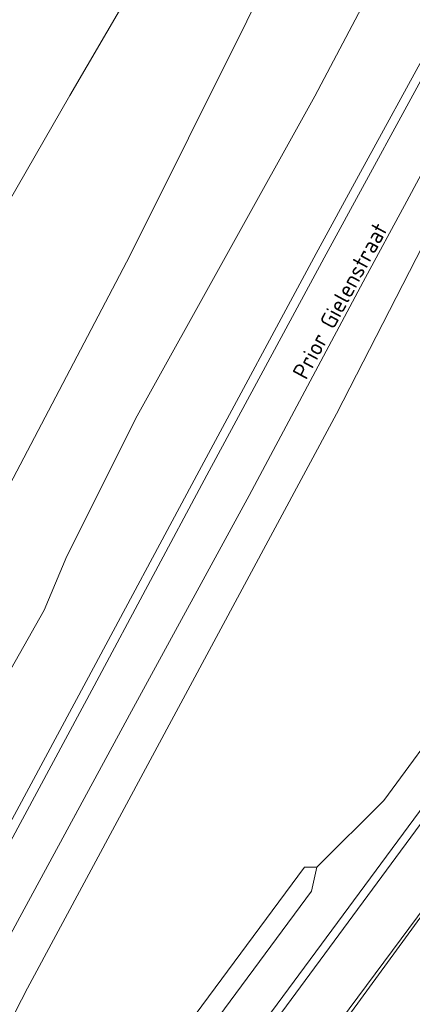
# Model space of a CAD drawing. Extents: x 184422 to 188298, y 343471 to 350189.
# Tile 286 of 513: x 187342 to 187385, y 346673 to 346782. Entities that reach past the tile are written whole.
import ezdxf
from ezdxf.enums import TextEntityAlignment as Align

# ---------------------------------------------------------------- set-up
doc = ezdxf.new("R2010")
doc.units = 0
for name, color, linetype, lineweight in [('B-WA-GR-BEPLANTING_CULTUUR_BOSPLANTSOEN-GV', 252, 'Continuous', 18), ('B-WA-GR-GRAS-GV', 252, 'Continuous', 13), ('B-WA-GR-GROENVOORZIENING-GV', 252, 'Continuous', 18), ('B-WA-OG-TOPOGRAFIE-T18', 252, 'Continuous', 18), ('B-WA-OG-WATER_BEEK-GV', 252, 'Continuous', 18), ('B-WA-OG-WATER_SLOOT-GV', 252, 'Continuous', 18), ('B-WA-VH-VERHARDING_ASFALT-GV', 252, 'Continuous', 18)]:
    doc.layers.add(name, color=color, linetype=linetype, lineweight=lineweight)
doc.styles.add('NLCS-ISO-M1000-T18', font='NLCS-ISO.ttf', dxfattribs={"height": 1.8})

msp = doc.modelspace()

# ---------------------------------------------------------------- linework, layer by layer
at = {"layer": 'B-WA-GR-BEPLANTING_CULTUUR_BOSPLANTSOEN-GV', "flags": 128}
msp.add_lwpolyline([(187374.768, 346688.234), (187382.196, 346695.604), (187397.184, 346715.955), (187412.429, 346734.71), (187431.273, 346762.27), (187398.553, 346779.15), (187397.901, 346779.486), (187396.764, 346776.969), (187376.973, 346738.389), (187342.761, 346674.869), (187327.118, 346644.527), (187310.813, 346616.023), (187298.362, 346591.346), (187280.708, 346558.983), (187293.375, 346577.731), (187296.31, 346581.839), (187342.284, 346646.198), (187373.427, 346688.22)], close=True, dxfattribs=at)
msp.add_lwpolyline([(187374.768, 346688.234), (187382.196, 346695.604), (187397.184, 346715.955), (187412.429, 346734.71), (187431.273, 346762.27), (187398.553, 346779.15), (187397.901, 346779.486), (187396.764, 346776.969), (187376.973, 346738.389), (187342.761, 346674.869), (187327.118, 346644.527), (187310.813, 346616.023), (187298.362, 346591.346), (187280.708, 346558.983), (187293.375, 346577.731), (187296.31, 346581.839), (187342.284, 346646.198), (187373.427, 346688.22)], close=True, dxfattribs=at)
msp.add_lwpolyline([(187374.768, 346688.234), (187382.196, 346695.604), (187397.184, 346715.955), (187412.429, 346734.71), (187431.273, 346762.27), (187398.553, 346779.15), (187397.901, 346779.486), (187396.764, 346776.969), (187376.973, 346738.389), (187342.761, 346674.869), (187327.118, 346644.527), (187310.813, 346616.023), (187298.362, 346591.346), (187280.708, 346558.983), (187293.375, 346577.731), (187296.31, 346581.839), (187342.284, 346646.198), (187373.427, 346688.22)], close=True, dxfattribs=at)
for points in [[(187348.162, 346641.324), (187401.514, 346713.717), (187405.927, 346719.909), (187406.508, 346720.725), (187407.09, 346721.541), (187407.671, 346722.356), (187434.813, 346760.444), (187407.377, 346723.17), (187407.08, 346722.766), (187406.782, 346722.362), (187406.485, 346721.958), (187406.188, 346721.555), (187405.891, 346721.151), (187405.593, 346720.747), (187404.999, 346719.939), (187400.623, 346713.994), (187347.44, 346642.052)], [(187347.44, 346642.052), (187400.623, 346713.994), (187404.999, 346719.939), (187405.593, 346720.747), (187405.891, 346721.151), (187406.188, 346721.555), (187406.485, 346721.958), (187406.782, 346722.362), (187407.08, 346722.766), (187407.377, 346723.17), (187434.813, 346760.444), (187407.671, 346722.356), (187407.09, 346721.541), (187406.508, 346720.725), (187405.927, 346719.909), (187401.514, 346713.717), (187348.162, 346641.324)], [(187348.162, 346641.324), (187401.514, 346713.717), (187405.927, 346719.909), (187406.508, 346720.725), (187407.09, 346721.541), (187407.671, 346722.356), (187434.813, 346760.444), (187407.377, 346723.17), (187407.08, 346722.766), (187406.782, 346722.362), (187406.485, 346721.958), (187406.188, 346721.555), (187405.891, 346721.151), (187405.593, 346720.747), (187404.999, 346719.939), (187400.623, 346713.994), (187347.44, 346642.052)], [(187347.44, 346642.052), (187400.623, 346713.994), (187404.999, 346719.939), (187405.593, 346720.747), (187405.891, 346721.151), (187406.188, 346721.555), (187406.485, 346721.958), (187406.782, 346722.362), (187407.08, 346722.766), (187407.377, 346723.17), (187434.813, 346760.444), (187407.671, 346722.356), (187407.09, 346721.541), (187406.508, 346720.725), (187405.927, 346719.909), (187401.514, 346713.717), (187348.162, 346641.324)], [(187348.162, 346641.324), (187401.514, 346713.717), (187405.927, 346719.909), (187406.508, 346720.725), (187407.09, 346721.541), (187407.671, 346722.356), (187434.813, 346760.444), (187407.377, 346723.17), (187407.08, 346722.766), (187406.782, 346722.362), (187406.485, 346721.958), (187406.188, 346721.555), (187405.891, 346721.151), (187405.593, 346720.747), (187404.999, 346719.939), (187400.623, 346713.994), (187347.44, 346642.052)], [(187347.44, 346642.052), (187400.623, 346713.994), (187404.999, 346719.939), (187405.593, 346720.747), (187405.891, 346721.151), (187406.188, 346721.555), (187406.485, 346721.958), (187406.782, 346722.362), (187407.08, 346722.766), (187407.377, 346723.17), (187434.813, 346760.444), (187407.671, 346722.356), (187407.09, 346721.541), (187406.508, 346720.725), (187405.927, 346719.909), (187401.514, 346713.717), (187348.162, 346641.324)], [(187397.184, 346715.955), (187382.196, 346695.604), (187374.768, 346688.234), (187374.197, 346685.564), (187343.932, 346644.706)], [(187397.184, 346715.955), (187382.196, 346695.604), (187374.768, 346688.234), (187374.197, 346685.564), (187343.932, 346644.706)], [(187397.184, 346715.955), (187382.196, 346695.604), (187374.768, 346688.234), (187374.197, 346685.564), (187343.932, 346644.706)], [(187353.424, 346637.719), (187406.814, 346710.845), (187352.788, 346638.173)], [(187352.788, 346638.173), (187406.814, 346710.845), (187353.424, 346637.719)], [(187353.424, 346637.719), (187406.814, 346710.845), (187352.788, 346638.173)], [(187352.788, 346638.173), (187406.814, 346710.845), (187353.424, 346637.719)], [(187353.424, 346637.719), (187406.814, 346710.845), (187352.788, 346638.173)], [(187352.788, 346638.173), (187406.814, 346710.845), (187353.424, 346637.719)], [(187232.308, 346465.26), (187264.492, 346529.293), (187295.676, 346576.363), (187343.932, 346644.706), (187374.197, 346685.564), (187374.768, 346688.234), (187373.427, 346688.22), (187342.284, 346646.198), (187296.31, 346581.839), (187293.375, 346577.731), (187280.708, 346558.983), (187264.44, 346534.904), (187233.82, 346473.35)], [(187232.308, 346465.26), (187264.492, 346529.293), (187295.676, 346576.363), (187343.932, 346644.706), (187374.197, 346685.564), (187374.768, 346688.234), (187373.427, 346688.22), (187342.284, 346646.198), (187296.31, 346581.839), (187293.375, 346577.731), (187280.708, 346558.983), (187264.44, 346534.904), (187233.82, 346473.35)], [(187232.308, 346465.26), (187264.492, 346529.293), (187295.676, 346576.363), (187343.932, 346644.706), (187374.197, 346685.564), (187374.768, 346688.234), (187373.427, 346688.22), (187342.284, 346646.198), (187296.31, 346581.839), (187293.375, 346577.731), (187280.708, 346558.983), (187264.44, 346534.904), (187233.82, 346473.35)]]:
    msp.add_lwpolyline(points, dxfattribs=at)
at = {"layer": 'B-WA-GR-GRAS-GV', "flags": 128}
for points in [[(187385.221, 346793.727), (187374.575, 346773.5), (187354.915, 346738.157), (187347.122, 346722.64), (187344.619, 346716.658), (187332.689, 346695.639)], [(187385.221, 346793.727), (187374.575, 346773.5), (187354.915, 346738.157), (187347.122, 346722.64), (187344.619, 346716.658), (187332.689, 346695.639)], [(187385.221, 346793.727), (187374.575, 346773.5), (187354.915, 346738.157), (187347.122, 346722.64), (187344.619, 346716.658), (187332.689, 346695.639)], [(187336.784, 346685.657), (187349.254, 346708.764), (187361.747, 346732.056), (187374.72, 346756.119), (187379.411, 346764.713), (187387.458, 346779.455), (187389.757, 346783.686)], [(187336.784, 346685.657), (187349.254, 346708.764), (187361.747, 346732.056), (187374.72, 346756.119), (187379.411, 346764.713), (187387.458, 346779.455), (187389.757, 346783.686)], [(187336.784, 346685.657), (187349.254, 346708.764), (187361.747, 346732.056), (187374.72, 346756.119), (187379.411, 346764.713), (187387.458, 346779.455), (187389.757, 346783.686)]]:
    msp.add_lwpolyline(points, dxfattribs=at)
at = {"layer": 'B-WA-GR-GROENVOORZIENING-GV', "flags": 128}
for points in [[(187325.697, 346663.096), (187337.664, 346685.182), (187350.135, 346708.291), (187362.628, 346731.583), (187375.599, 346755.643), (187380.289, 346764.234), (187388.337, 346778.977), (187390.646, 346783.228), (187389.757, 346783.686), (187387.458, 346779.455), (187379.411, 346764.713), (187374.72, 346756.119), (187361.747, 346732.056), (187349.254, 346708.764), (187336.784, 346685.657), (187312.115, 346640.13)], [(187325.697, 346663.096), (187337.664, 346685.182), (187350.135, 346708.291), (187362.628, 346731.583), (187375.599, 346755.643), (187380.289, 346764.234), (187388.337, 346778.977), (187390.646, 346783.228), (187389.757, 346783.686), (187387.458, 346779.455), (187379.411, 346764.713), (187374.72, 346756.119), (187361.747, 346732.056), (187349.254, 346708.764), (187336.784, 346685.657), (187312.115, 346640.13)], [(187325.697, 346663.096), (187337.664, 346685.182), (187350.135, 346708.291), (187362.628, 346731.583), (187375.599, 346755.643), (187380.289, 346764.234), (187388.337, 346778.977), (187390.646, 346783.228), (187389.757, 346783.686), (187387.458, 346779.455), (187379.411, 346764.713), (187374.72, 346756.119), (187361.747, 346732.056), (187349.254, 346708.764), (187336.784, 346685.657), (187312.115, 346640.13)], [(187327.118, 346644.527), (187342.761, 346674.869), (187376.973, 346738.389), (187396.764, 346776.969), (187397.901, 346779.486), (187395.019, 346780.972), (187392.761, 346776.784), (187384.731, 346761.89), (187379.923, 346752.971), (187367.294, 346729.353), (187354.262, 346705.486), (187341.921, 346682.699), (187329.902, 346660.473)], [(187327.118, 346644.527), (187342.761, 346674.869), (187376.973, 346738.389), (187396.764, 346776.969), (187397.901, 346779.486), (187395.019, 346780.972), (187392.761, 346776.784), (187384.731, 346761.89), (187379.923, 346752.971), (187367.294, 346729.353), (187354.262, 346705.486), (187341.921, 346682.699), (187329.902, 346660.473)], [(187327.118, 346644.527), (187342.761, 346674.869), (187376.973, 346738.389), (187396.764, 346776.969), (187397.901, 346779.486), (187395.019, 346780.972), (187392.761, 346776.784), (187384.731, 346761.89), (187379.923, 346752.971), (187367.294, 346729.353), (187354.262, 346705.486), (187341.921, 346682.699), (187329.902, 346660.473)]]:
    msp.add_lwpolyline(points, dxfattribs=at)
at = {"layer": 'B-WA-OG-WATER_BEEK-GV', "flags": 128}
for points in [[(187421.169, 346893.875), (187400.883, 346887.93), (187398.275, 346874.564), (187393.322, 346861.644), (187388.369, 346849.8), (187377.387, 346830.205), (187368.773, 346812.117), (187361.667, 346797.904), (187347.455, 346773.571), (187321.399, 346728.351), (187311.925, 346710.908), (187299.866, 346689.159), (187292.76, 346672.579), (187277.902, 346646.523), (187269.288, 346627.358), (187255.076, 346603.025), (187242.586, 346579.123), (187235.05, 346563.188), (187223.852, 346542.3), (187219.761, 346537.347), (187213.516, 346525.504), (187202.749, 346505.693), (187194.351, 346486.313)], [(187421.169, 346893.875), (187400.883, 346887.93), (187398.275, 346874.564), (187393.322, 346861.644), (187388.369, 346849.8), (187377.387, 346830.205), (187368.773, 346812.117), (187361.667, 346797.904), (187347.455, 346773.571), (187321.399, 346728.351), (187311.925, 346710.908), (187299.866, 346689.159), (187292.76, 346672.579), (187277.902, 346646.523), (187269.288, 346627.358), (187255.076, 346603.025), (187242.586, 346579.123), (187235.05, 346563.188), (187223.852, 346542.3), (187219.761, 346537.347), (187213.516, 346525.504), (187202.749, 346505.693), (187194.351, 346486.313)], [(187421.169, 346893.875), (187400.883, 346887.93), (187398.275, 346874.564), (187393.322, 346861.644), (187388.369, 346849.8), (187377.387, 346830.205), (187368.773, 346812.117), (187361.667, 346797.904), (187347.455, 346773.571), (187321.399, 346728.351), (187311.925, 346710.908), (187299.866, 346689.159), (187292.76, 346672.579), (187277.902, 346646.523), (187269.288, 346627.358), (187255.076, 346603.025), (187242.586, 346579.123), (187235.05, 346563.188), (187223.852, 346542.3), (187219.761, 346537.347), (187213.516, 346525.504), (187202.749, 346505.693), (187194.351, 346486.313)], [(187208.165, 346485.175), (187209.84, 346488.981), (187209.992, 346491.265), (187210.297, 346493.245), (187211.667, 346494.158), (187213.342, 346495.376), (187218.367, 346505.883), (187226.005, 346520.336), (187235.911, 346537.778), (187248.185, 346560.604), (187257.66, 346578.046), (187264.766, 346591.397), (187271.657, 346605.394), (187283.285, 346625.205), (187296.851, 346648.676), (187310.202, 346674.732), (187323.122, 346696.912), (187354.131, 346755.914), (187386.431, 346820.73), (187406.888, 346861.213), (187418.947, 346882.101), (187421.169, 346893.875)], [(187208.165, 346485.175), (187209.84, 346488.981), (187209.992, 346491.265), (187210.297, 346493.245), (187211.667, 346494.158), (187213.342, 346495.376), (187218.367, 346505.883), (187226.005, 346520.336), (187235.911, 346537.778), (187248.185, 346560.604), (187257.66, 346578.046), (187264.766, 346591.397), (187271.657, 346605.394), (187283.285, 346625.205), (187296.851, 346648.676), (187310.202, 346674.732), (187323.122, 346696.912), (187354.131, 346755.914), (187386.431, 346820.73), (187406.888, 346861.213), (187418.947, 346882.101), (187421.169, 346893.875)], [(187208.165, 346485.175), (187209.84, 346488.981), (187209.992, 346491.265), (187210.297, 346493.245), (187211.667, 346494.158), (187213.342, 346495.376), (187218.367, 346505.883), (187226.005, 346520.336), (187235.911, 346537.778), (187248.185, 346560.604), (187257.66, 346578.046), (187264.766, 346591.397), (187271.657, 346605.394), (187283.285, 346625.205), (187296.851, 346648.676), (187310.202, 346674.732), (187323.122, 346696.912), (187354.131, 346755.914), (187386.431, 346820.73), (187406.888, 346861.213), (187418.947, 346882.101), (187421.169, 346893.875)]]:
    msp.add_lwpolyline(points, dxfattribs=at)
at = {"layer": 'B-WA-OG-WATER_SLOOT-GV', "flags": 128}
for points in [[(187315.743, 346666.66), (187320.749, 346673.07), (187327.326, 346685.378), (187332.689, 346695.639), (187344.619, 346716.658), (187347.122, 346722.64), (187354.915, 346738.157), (187374.575, 346773.5), (187385.221, 346793.727), (187400.476, 346822.71), (187415.152, 346849.128), (187418.606, 346854.524), (187422.404, 346868.165), (187430.002, 346895.015), (187430.822, 346895.986), (187431.366, 346896.153), (187431.636, 346896.943), (187428.633, 346896.063), (187421.169, 346893.875)], [(187315.743, 346666.66), (187320.749, 346673.07), (187327.326, 346685.378), (187332.689, 346695.639), (187344.619, 346716.658), (187347.122, 346722.64), (187354.915, 346738.157), (187374.575, 346773.5), (187385.221, 346793.727), (187400.476, 346822.71), (187415.152, 346849.128), (187418.606, 346854.524), (187422.404, 346868.165), (187430.002, 346895.015), (187430.822, 346895.986), (187431.366, 346896.153), (187431.636, 346896.943), (187428.633, 346896.063), (187421.169, 346893.875)], [(187315.743, 346666.66), (187320.749, 346673.07), (187327.326, 346685.378), (187332.689, 346695.639), (187344.619, 346716.658), (187347.122, 346722.64), (187354.915, 346738.157), (187374.575, 346773.5), (187385.221, 346793.727), (187400.476, 346822.71), (187415.152, 346849.128), (187418.606, 346854.524), (187422.404, 346868.165), (187430.002, 346895.015), (187430.822, 346895.986), (187431.366, 346896.153), (187431.636, 346896.943), (187428.633, 346896.063), (187421.169, 346893.875)], [(187421.169, 346893.875), (187418.947, 346882.101), (187406.888, 346861.213), (187386.431, 346820.73), (187354.131, 346755.914), (187323.122, 346696.912), (187310.202, 346674.732), (187296.851, 346648.676), (187283.285, 346625.205), (187271.657, 346605.394), (187264.766, 346591.397), (187257.66, 346578.046), (187248.185, 346560.604), (187235.911, 346537.778), (187226.005, 346520.336), (187218.367, 346505.883), (187213.342, 346495.376), (187211.667, 346494.158), (187210.297, 346493.245), (187209.992, 346491.265), (187209.84, 346488.981), (187208.165, 346485.175)], [(187421.169, 346893.875), (187418.947, 346882.101), (187406.888, 346861.213), (187386.431, 346820.73), (187354.131, 346755.914), (187323.122, 346696.912), (187310.202, 346674.732), (187296.851, 346648.676), (187283.285, 346625.205), (187271.657, 346605.394), (187264.766, 346591.397), (187257.66, 346578.046), (187248.185, 346560.604), (187235.911, 346537.778), (187226.005, 346520.336), (187218.367, 346505.883), (187213.342, 346495.376), (187211.667, 346494.158), (187210.297, 346493.245), (187209.992, 346491.265), (187209.84, 346488.981), (187208.165, 346485.175)], [(187421.169, 346893.875), (187418.947, 346882.101), (187406.888, 346861.213), (187386.431, 346820.73), (187354.131, 346755.914), (187323.122, 346696.912), (187310.202, 346674.732), (187296.851, 346648.676), (187283.285, 346625.205), (187271.657, 346605.394), (187264.766, 346591.397), (187257.66, 346578.046), (187248.185, 346560.604), (187235.911, 346537.778), (187226.005, 346520.336), (187218.367, 346505.883), (187213.342, 346495.376), (187211.667, 346494.158), (187210.297, 346493.245), (187209.992, 346491.265), (187209.84, 346488.981), (187208.165, 346485.175)], [(187321.399, 346728.351), (187347.455, 346773.571), (187361.667, 346797.904), (187368.773, 346812.117), (187377.387, 346830.205), (187388.369, 346849.8), (187393.322, 346861.644), (187398.275, 346874.564), (187400.883, 346887.93), (187394.059, 346885.93), (187391.63, 346885.218), (187391.644, 346884.787), (187390.581, 346884.356), (187392.579, 346885.165), (187390.803, 346878.25), (187385.239, 346866.147), (187377.798, 346852.24), (187369.355, 346834.944), (187359.217, 346816.992), (187355.347, 346809.518), (187351.09, 346801.298), (187346.586, 346793.305), (187341.13, 346782.964)], [(187321.399, 346728.351), (187347.455, 346773.571), (187361.667, 346797.904), (187368.773, 346812.117), (187377.387, 346830.205), (187388.369, 346849.8), (187393.322, 346861.644), (187398.275, 346874.564), (187400.883, 346887.93), (187394.059, 346885.93), (187391.63, 346885.218), (187391.644, 346884.787), (187390.581, 346884.356), (187392.579, 346885.165), (187390.803, 346878.25), (187385.239, 346866.147), (187377.798, 346852.24), (187369.355, 346834.944), (187359.217, 346816.992), (187355.347, 346809.518), (187351.09, 346801.298), (187346.586, 346793.305), (187341.13, 346782.964)], [(187321.399, 346728.351), (187347.455, 346773.571), (187361.667, 346797.904), (187368.773, 346812.117), (187377.387, 346830.205), (187388.369, 346849.8), (187393.322, 346861.644), (187398.275, 346874.564), (187400.883, 346887.93), (187394.059, 346885.93), (187391.63, 346885.218), (187391.644, 346884.787), (187390.581, 346884.356), (187392.579, 346885.165), (187390.803, 346878.25), (187385.239, 346866.147), (187377.798, 346852.24), (187369.355, 346834.944), (187359.217, 346816.992), (187355.347, 346809.518), (187351.09, 346801.298), (187346.586, 346793.305), (187341.13, 346782.964)]]:
    msp.add_lwpolyline(points, dxfattribs=at)
at = {"layer": 'B-WA-VH-VERHARDING_ASFALT-GV', "flags": 128}
msp.add_lwpolyline([(187329.902, 346660.473), (187341.921, 346682.699), (187354.262, 346705.486), (187367.294, 346729.353), (187379.923, 346752.971), (187384.731, 346761.89), (187392.761, 346776.784), (187395.019, 346780.972), (187390.646, 346783.228), (187388.337, 346778.977), (187380.289, 346764.234), (187375.599, 346755.643), (187362.628, 346731.583), (187350.135, 346708.291), (187337.664, 346685.182), (187325.697, 346663.096)], dxfattribs=at)
msp.add_lwpolyline([(187329.902, 346660.473), (187341.921, 346682.699), (187354.262, 346705.486), (187367.294, 346729.353), (187379.923, 346752.971), (187384.731, 346761.89), (187392.761, 346776.784), (187395.019, 346780.972), (187390.646, 346783.228), (187388.337, 346778.977), (187380.289, 346764.234), (187375.599, 346755.643), (187362.628, 346731.583), (187350.135, 346708.291), (187337.664, 346685.182), (187325.697, 346663.096)], dxfattribs=at)
msp.add_lwpolyline([(187329.902, 346660.473), (187341.921, 346682.699), (187354.262, 346705.486), (187367.294, 346729.353), (187379.923, 346752.971), (187384.731, 346761.89), (187392.761, 346776.784), (187395.019, 346780.972), (187390.646, 346783.228), (187388.337, 346778.977), (187380.289, 346764.234), (187375.599, 346755.643), (187362.628, 346731.583), (187350.135, 346708.291), (187337.664, 346685.182), (187325.697, 346663.096)], dxfattribs=at)

# ---------------------------------------------------------------- texts
at = {"layer": 'B-WA-OG-TOPOGRAFIE-T18', "style": 'NLCS-ISO-M1000-T18'}
msp.add_text('Prior Gielenstraat', height=1.8, rotation=61.6, dxfattribs=at).set_placement((187377.351, 346750.876), align=Align.MIDDLE)
msp.add_text('Prior Gielenstraat', height=1.8, rotation=61.6, dxfattribs=at).set_placement((187377.351, 346750.876), align=Align.MIDDLE)
msp.add_text('Prior Gielenstraat', height=1.8, rotation=61.6, dxfattribs=at).set_placement((187377.351, 346750.876), align=Align.MIDDLE)

doc.saveas('drawing.dxf')
